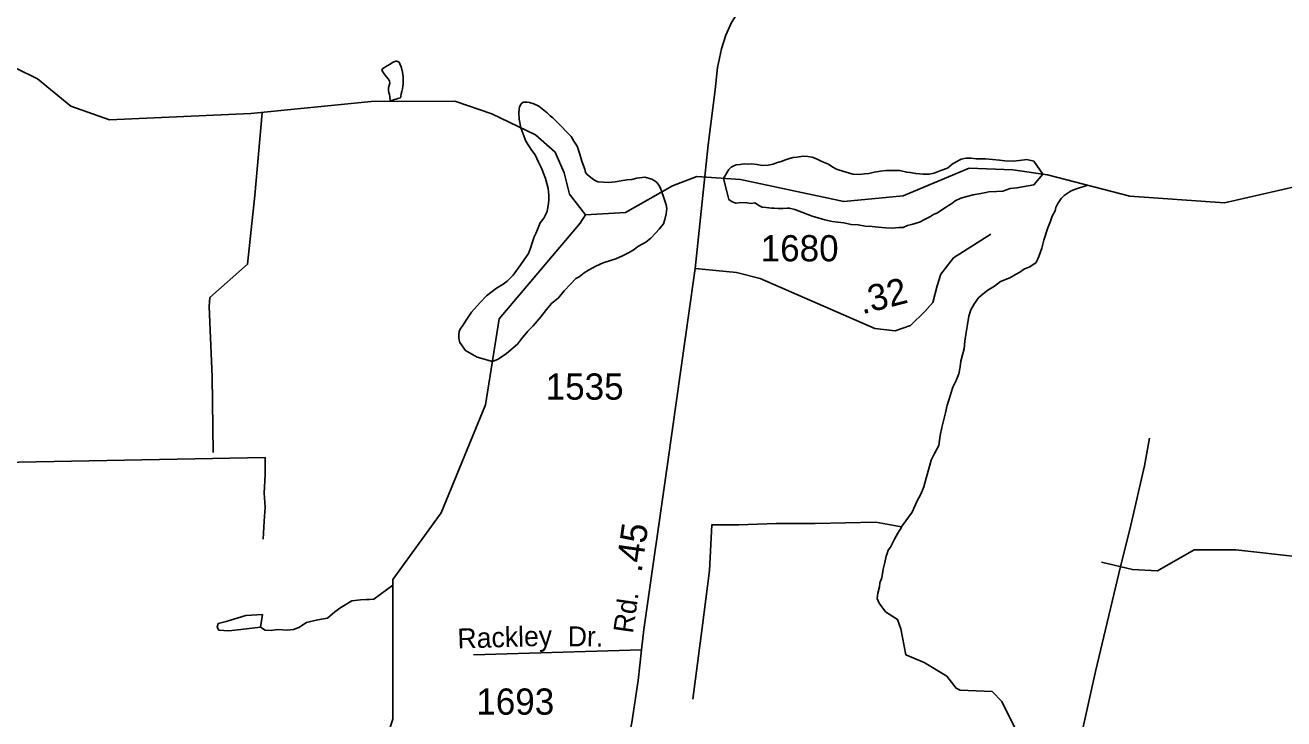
# Model space of a CAD drawing. Extents: x 2206922 to 2357709, y 510027 to 673830.
# Drawn here: x 2326635 to 2332640, y 620743 to 624051 of the extents above; entities that cross this region are included whole.
import ezdxf

# ---------------------------------------------------------------- set-up
doc = ezdxf.new("R2010")
doc.units = 0
for name, color, linetype in [('Exist Hydrographic Creek Single Shore', 7, 'Continuous'), ('Exist Hydrographic Misc Water Feature', 7, 'Continuous'), ('Exist Road Non-System Type 51', 7, 'Continuous'), ('Exist Road Non-System Type 51 Label', 7, 'Continuous'), ('Exist Road Secondary Mileage Hundredths English Label', 7, 'Continuous'), ('Exist Road Secondary Type 51 Attributed', 7, 'Continuous'), ('Exist Road Secondary Type 51 Label', 7, 'Continuous'), ('Exist Road Secondary Type 51 Number Label', 7, 'Continuous')]:
    doc.layers.add(name, color=color, linetype=linetype)

msp = doc.modelspace()

# ---------------------------------------------------------------- linework, layer by layer
at = {"layer": 'Exist Hydrographic Creek Single Shore'}
for points in [[(2324603.3, 622221.2), (2324709.2, 622353.5), (2324765.4, 622451.8), (2324842.6, 622725.6), (2324898.7, 622936.3), (2324947.8, 623055.7), (2325004, 623118.8), (2325284.7, 623399.7), (2325453.1, 623484), (2326063.7, 623680.6), (2326442.7, 623792.9), (2326593.3, 623844.1), (2326694.2, 623795.6), (2326853.3, 623664.2), (2327037.3, 623599.5), (2327712.3, 623630.1), (2328286.2, 623686.1), (2328685.3, 623689.2), (2328861.4, 623627.4), (2329070.4, 623527.6), (2329163.2, 623446), (2329206.3, 623346), (2329232.3, 623245.3), (2329308.4, 623146.7)], [(2329308.4, 623146.7), (2329499.3, 623157.7), (2329723.2, 623284.9), (2329839.3, 623329), (2330047.4, 623314.5), (2330540.4, 623209.7), (2330823.3, 623237.6), (2331138.3, 623368.4), (2331346.4, 623360.4), (2331513.3, 623337.7), (2331905.4, 623235.5), (2332356.3, 623204.4), (2332746.3, 623292.4), (2333485.3, 623509.4), (2333726.5, 623535.6), (2334043.5, 623532), (2334702.3, 623447.1), (2335091.1, 623449.9)], [(2328485.9, 618605.8), (2328522.2, 618783.1), (2328570.2, 618926.1), (2328560.4, 619125.9), (2328525.3, 619275.4), (2328499.3, 619300.6), (2328490.3, 619382.3), (2328448.2, 619456), (2328413.4, 619589.2), (2328396.3, 619614.7), (2328387.3, 619657), (2328370.3, 619682.6), (2328336.3, 619789.6), (2328311.2, 619814.7), (2328301.4, 619889.9), (2328268.9, 620125.5), (2328278.5, 620404.9), (2328389.3, 620742), (2328389.3, 621406.8), (2328620.4, 621724.7), (2328832.2, 622240.2), (2328896.3, 622650.9), (2329283.4, 623106.3), (2329308.4, 623146.7)]]:
    msp.add_lwpolyline(points, dxfattribs=at)
at = {"layer": 'Exist Hydrographic Misc Water Feature'}
for points in [[(2328413.1, 623700.6), (2328418.8, 623702.6), (2328425.2, 623704.5), (2328427, 623710.7), (2328428.7, 623722.6), (2328432.8, 623734.6), (2328434.8, 623746.8), (2328436.7, 623760.7), (2328438.3, 623770.6), (2328438.3, 623780.7), (2328438.3, 623798.6), (2328437.9, 623804.7), (2328435.6, 623826.6), (2328431.3, 623846.7), (2328429.3, 623852.7), (2328423.1, 623866.6), (2328419.4, 623874.4), (2328409, 623878.4), (2328403, 623878.5), (2328391.3, 623874.2), (2328373.5, 623863.9), (2328353.6, 623851.9), (2328349.3, 623849.7), (2328341.5, 623843.5), (2328337.6, 623835.6), (2328341.9, 623827.7), (2328347.9, 623819.5), (2328357.9, 623805.8), (2328368.2, 623794.1), (2328374.1, 623783.9), (2328374.3, 623774.1), (2328372.5, 623763.9), (2328368.8, 623753.9), (2328368.6, 623748.2), (2328368.6, 623738.1), (2328370.6, 623730.1), (2328372.9, 623720), (2328374.9, 623709.9), (2328377.2, 623690.2), (2328385.2, 623692.2), (2328397.5, 623696.5), (2328405.5, 623698.5), (2328413.1, 623700.6)], [(2329672.4, 623256), (2329667.6, 623268.8), (2329659.6, 623286.6), (2329649.6, 623300.3), (2329641.2, 623306.4), (2329625.4, 623316.1), (2329591.4, 623325.7), (2329553.2, 623321.3), (2329529.2, 623315.1), (2329505.4, 623313), (2329449.7, 623304.4), (2329417.5, 623299.9), (2329393.7, 623301.9), (2329369.7, 623303.5), (2329355.7, 623309.3), (2329339.6, 623319), (2329317.4, 623336.9), (2329309.2, 623348.7), (2329305.1, 623364.7), (2329296.9, 623384.6), (2329291, 623402.6), (2329280.1, 623440.2), (2329268, 623474.1), (2329253.6, 623498.2), (2329239.5, 623519.8), (2329217.1, 623541.8), (2329195.2, 623565.4), (2329168.7, 623593.3), (2329152.3, 623609.1), (2329140.4, 623619), (2329126.1, 623632.6), (2329085.9, 623664.1), (2329061.9, 623675.9), (2329041.6, 623681.7), (2329029.5, 623683.6), (2329011.7, 623683.4), (2329001.8, 623675.2), (2328994, 623661.3), (2328992.2, 623651.1), (2328990.1, 623631.1), (2328992.4, 623603.2), (2329000, 623561.2)], [(2327531.8, 622013.3), (2327526.7, 622374.7), (2327512.4, 622708.9), (2327516.4, 622751.5), (2327696.3, 622910.8), (2327730.5, 623239), (2327765.9, 623632.6)], [(2329000, 623561.2), (2329024.1, 623497.4), (2329052.6, 623453.7), (2329069, 623431.8), (2329085, 623397.8), (2329099.6, 623366), (2329105.9, 623348), (2329118.4, 623320.2), (2329130.9, 623272.5), (2329133.2, 623240.5), (2329133.4, 623218.5), (2329131.6, 623202.6), (2329125.8, 623162.5), (2329110.2, 623130.4), (2329092.6, 623108.3), (2329079.1, 623075.9), (2329070.9, 623058), (2329063.1, 623041.8), (2329055.3, 623017.8), (2329045.6, 622987.6), (2329036.2, 622961.4), (2329000.7, 622909.2), (2328963, 622858.9), (2328935.3, 622830.6), (2328916, 622816.5), (2328884.3, 622796.2), (2328836.5, 622759.5), (2328806.8, 622729.1), (2328791, 622713.3), (2328765.3, 622682.6), (2328751.4, 622662.8), (2328739.5, 622644.7), (2328728, 622626.2), (2328720, 622614.4), (2328712, 622604.3), (2328706.3, 622590.2), (2328704.4, 622572.2), (2328704.4, 622556.4), (2328708.7, 622538.3), (2328736.1, 622500.3), (2328791.9, 622468.3), (2328864.4, 622446.5)], [(2331490.9, 623340.7), (2331448.1, 623402), (2331414.5, 623409.6), (2331378.4, 623405.3), (2331348.7, 623402.9), (2331308.7, 623404.5), (2331283.1, 623406.3), (2331216.7, 623413.4), (2331172.8, 623413.1), (2331148.4, 623416.8), (2331123, 623416.6), (2331100.8, 623412.2), (2331077.2, 623399.9), (2331057.3, 623388), (2331035.6, 623369.7), (2331003.4, 623357.5), (2330971.6, 623344.9), (2330947.4, 623340.8), (2330919.7, 623340.5), (2330883.9, 623343.9), (2330857.6, 623347.8), (2330841.4, 623349.5), (2330807.4, 623357.4), (2330743.4, 623358.5), (2330715.5, 623354.2), (2330685.6, 623349.8), (2330659.7, 623343.5), (2330639.9, 623341.7), (2330614, 623339), (2330583.7, 623340.8), (2330567.9, 623344.8), (2330541.4, 623352.4), (2330506, 623363.8), (2330487.7, 623373.9), (2330467.4, 623387.5), (2330435.2, 623401.2), (2330411.2, 623413), (2330389.1, 623420.8), (2330369.4, 623424.5), (2330347.2, 623426.2), (2330319.1, 623421.9), (2330299.3, 623419.7), (2330281.2, 623415.5), (2330263.2, 623409.3), (2330241.4, 623401.2), (2330219.5, 623394.8), (2330203.7, 623388.6), (2330179.7, 623382.5), (2330151.6, 623382.3), (2330127.6, 623385.9), (2330099.7, 623389.7), (2330079.9, 623387.4), (2330065.5, 623389.1), (2330045.6, 623386.9), (2330027.4, 623384.7), (2330015.7, 623380.8), (2330004, 623374.5), (2329991.9, 623362.5), (2329983.9, 623350.3), (2329967.3, 623320.1)], [(2329967.3, 623320.1), (2329982.3, 623257.1), (2329992.5, 623219), (2330007.7, 623208.8), (2330026.1, 623202), (2330050.1, 623206), (2330078.4, 623204.2), (2330098.1, 623200.9), (2330115.9, 623203.1), (2330138.3, 623189.2), (2330150.6, 623183.3), (2330170.7, 623181.4), (2330196.3, 623178), (2330208.2, 623177.8), (2330228.3, 623176), (2330252.3, 623176.5), (2330270.3, 623178.6), (2330280.2, 623178.8), (2330306.6, 623171.1), (2330340.2, 623159.2), (2330368.5, 623147.6), (2330394.6, 623138), (2330422.9, 623130.1), (2330451, 623122.6), (2330484.6, 623114.7), (2330512.9, 623111.3), (2330540.8, 623107.5), (2330575.2, 623099.9), (2330608.9, 623098.4), (2330643.3, 623092.5), (2330676.9, 623091.1), (2330704.8, 623087.3), (2330739.1, 623083.7), (2330771.1, 623082.2), (2330802.8, 623086.3), (2330823.4, 623086.5), (2330845.1, 623095), (2330870.7, 623101.3), (2330902.7, 623111.5), (2330932.6, 623127.6), (2330954.4, 623138.2), (2330968.3, 623148.2), (2330988.2, 623156.2), (2331004, 623166.4), (2331025.9, 623180.9), (2331040.1, 623191), (2331055.7, 623201.2), (2331071.9, 623213.3), (2331099.4, 623225.4), (2331127.4, 623233.8), (2331157.4, 623242.2), (2331194.9, 623248.3), (2331219.1, 623252.8), (2331232.8, 623256.8), (2331269.1, 623257.5), (2331298.7, 623259.5), (2331334.8, 623271.9), (2331366.7, 623274.4), (2331448.1, 623290.1), (2331490.9, 623340.7)], [(2330815.8, 621658.7), (2330819.9, 621662.9), (2330867, 621729.2), (2330888.5, 621779.5), (2330908.2, 621813.9), (2330922, 621849.9), (2330933.2, 621890), (2330950.9, 621952.2), (2330958.3, 621976.3), (2330974.1, 622008.3), (2330993.7, 622046.4), (2331001.3, 622094.7), (2331008.5, 622132.5), (2331018.1, 622170.8), (2331026.1, 622202.9), (2331033.3, 622238.7), (2331043.6, 622266.8), (2331052.8, 622299), (2331060.4, 622325.1), (2331076.4, 622357.1), (2331089.9, 622387.5), (2331095.6, 622421.6), (2331099.3, 622449.4), (2331106.9, 622479.5), (2331114.5, 622507.5), (2331118.4, 622543.5), (2331123.7, 622575.5), (2331131.3, 622623.8), (2331136.7, 622663.6), (2331146.5, 622693.8), (2331164.1, 622723.9), (2331183.8, 622750.1), (2331206, 622770.3), (2331227.3, 622786.6), (2331259.1, 622806.9), (2331288.8, 622829.2), (2331332.7, 622845.8), (2331360.6, 622861.9), (2331380.5, 622872.3), (2331402.4, 622888.4), (2331424.6, 622896.9), (2331448.1, 622911.1), (2331458, 622919), (2331471.7, 622947.4), (2331485, 622987.5), (2331494.9, 623025.4), (2331514.4, 623083.7), (2331526.1, 623115.6), (2331535.5, 623139.7), (2331549.2, 623166), (2331553.1, 623182), (2331562.6, 623200.1), (2331578.5, 623224.1), (2331592.7, 623238.5), (2331606.4, 623248.7), (2331626.1, 623260.7), (2331645.8, 623269.1), (2331704.7, 623287.8)], [(2328864.4, 622446.5), (2328892.4, 622458.1), (2328932.1, 622484.6), (2328983.6, 622529.1), (2329003.3, 622555.3), (2329032.8, 622591.8), (2329058.9, 622617.9), (2329096, 622660.2), (2329121.8, 622694.5), (2329145.6, 622722.9), (2329179.2, 622751.1), (2329206.7, 622783.5), (2329236.2, 622815.9), (2329261.9, 622842.1), (2329277.7, 622850.3), (2329301.4, 622870.6), (2329323.4, 622882.7), (2329357.6, 622901.1), (2329392.9, 622917.3), (2329427.1, 622928), (2329452.6, 622936.3), (2329484.8, 622950.5), (2329514.3, 622964.7), (2329540.3, 622981), (2329558, 622995), (2329595.9, 623015.7), (2329620.1, 623035.6), (2329643.7, 623060), (2329659.5, 623078.3), (2329673.2, 623094.1), (2329680.8, 623104.3), (2329687.1, 623124.5), (2329692.7, 623150.4), (2329696.2, 623176.6), (2329693.9, 623194.3), (2329672.4, 623256)], [(2329821.3, 620836.6), (2329865.5, 621176.7), (2329900.6, 621450.8), (2329910.5, 621667.9), (2330040, 621667.9), (2330218.7, 621674), (2330403.7, 621674), (2330693.5, 621680.2), (2330815.8, 621658.7)], [(2331429.8, 620554), (2331295.1, 620825.9), (2331247.9, 620873.1), (2331096.4, 620879.8), (2331076.1, 620889.9), (2331032.3, 620947.2), (2330924.5, 621011.3), (2330837, 621048.4), (2330813.4, 621173.1), (2330796.5, 621216.9), (2330739.3, 621254), (2330708.9, 621294.4), (2330699.9, 621317.6), (2330703.4, 621341.8), (2330711, 621371.9), (2330712.6, 621391.9), (2330722.7, 621416), (2330728, 621456.1), (2330736, 621488.2), (2330743.4, 621518.3), (2330747.5, 621532.3), (2330753, 621548), (2330763.1, 621562.4), (2330782.5, 621600.4), (2330798.3, 621628.8), (2330806.3, 621640.6), (2330812.3, 621650.7), (2330815.8, 621658.7)], [(2331769.7, 621490), (2331918, 621454.9), (2332036.7, 621449.5), (2332212.1, 621549.4), (2332411.7, 621549.4), (2332724.6, 621514.3), (2332835.2, 621500.8)], [(2327758.5, 621180.4), (2327781, 621166.4), (2327808.7, 621164.6), (2327838.8, 621169), (2327886.1, 621166), (2327915, 621168.4), (2327941.5, 621178), (2327978.2, 621202.4), (2328024.2, 621212.9), (2328049.8, 621219.2), (2328078.1, 621223.4), (2328112.4, 621252.7), (2328141.3, 621274.3), (2328194.3, 621305.6), (2328235.2, 621310.5), (2328261.7, 621312.9), (2328278.5, 621312.9), (2328298.9, 621313.9), (2328389.3, 621381)], [(2327768.2, 621240.6), (2327758.5, 621180.4), (2327664.7, 621168.4), (2327606.9, 621163.5), (2327558.7, 621166), (2327551.5, 621180.4), (2327556.3, 621197.3), (2327594.8, 621206.9), (2327688.7, 621235.8), (2327768.2, 621240.6)]]:
    msp.add_lwpolyline(points, dxfattribs=at)
at = {"layer": 'Exist Road Non-System Type 51'}
msp.add_line((2328775, 621048.3), (2329576.4, 621072), dxfattribs=at)
msp.add_lwpolyline([(2331456.8, 619139.1), (2331449.2, 619155.9), (2331447.6, 619172.2), (2331452.5, 619196.7), (2331460.6, 619255.4), (2331480.2, 619402.2), (2331514.4, 619702.3), (2331550.3, 620002.5), (2331571.5, 620160.7), (2331592.6, 620309.1), (2331618.7, 620416.8), (2331693.7, 620754.4), (2331741, 620968.9), (2331853.5, 621435.4), (2331910.5, 621667), (2331975.7, 621949.2), (2331998.5, 622081.3)], dxfattribs=at)
at = {"layer": 'Exist Road Secondary Type 51 Attributed'}
for points in [[(2330940.3, 625433.4), (2330401.5, 624660.3), (2330076.2, 624176.3), (2330005, 624063.5), (2329977.9, 624002.5), (2329957.6, 623938.1), (2329938.5, 623848.3), (2329927.1, 623743.1), (2329893.2, 623480.3), (2329832.5, 622891.1)], [(2329832.5, 622891.1), (2330028.1, 622870.8), (2330142.4, 622842.8), (2330688.5, 622603.9), (2330785.1, 622593.8), (2330858.7, 622619.2), (2330927.3, 622685.3), (2330965.4, 622728.5), (2330985.7, 622807.3), (2331003.5, 622863.2), (2331064.5, 622942), (2331242.3, 623053.8)], [(2329832.5, 622891.1), (2329824.8, 622845.4), (2329700.7, 621968.8), (2329587.4, 621169.8), (2329576.4, 621072), (2329560, 620925.7), (2329528.9, 620726.2), (2329492.5, 620541.3)], [(2323892.6, 620999.1), (2324302.6, 621268.1), (2324829.1, 621619.3), (2325222.9, 621861.4), (2325298.8, 621904.1), (2325360.4, 621923.1), (2325441.1, 621942.1), (2325773.1, 621946.8), (2326015, 621956.3), (2327779.6, 621989.6), (2327779.6, 621908.9), (2327774.9, 621818.7), (2327779.6, 621752.2), (2327774.9, 621685.8), (2327770.1, 621600.3)]]:
    msp.add_lwpolyline(points, dxfattribs=at)

# ---------------------------------------------------------------- texts
at = {"layer": 'Exist Road Non-System Type 51 Label'}
for s, rotation, p in [('Rackley', 1.80779, (2328699, 621078.3)), ('Dr.', 359.48467, (2329223.5, 621089.3))]:
    msp.add_text(s, height=95, rotation=rotation, dxfattribs=at).set_placement(p)
at = {"layer": 'Exist Road Secondary Mileage Hundredths English Label'}
for s, rotation, p in [('.32', 14.26309, (2330628.2, 622671.6)), ('.45', 81.92909, (2329575.6, 621437))]:
    msp.add_text(s, height=125, rotation=rotation, dxfattribs=at).set_placement(p)
at = {"layer": 'Exist Road Secondary Type 51 Label'}
msp.add_text('Rd.', height=95, rotation=81.92909, dxfattribs=at).set_placement((2329534.6, 621147.5))
at = {"layer": 'Exist Road Secondary Type 51 Number Label'}
for s, p in [('1680', (2330144.2, 622924.6)), ('1535', (2329118.5, 622265.1)), ('1693', (2328787.6, 620763))]:
    msp.add_text(s, height=125, dxfattribs=at).set_placement(p)

doc.saveas('drawing.dxf')
